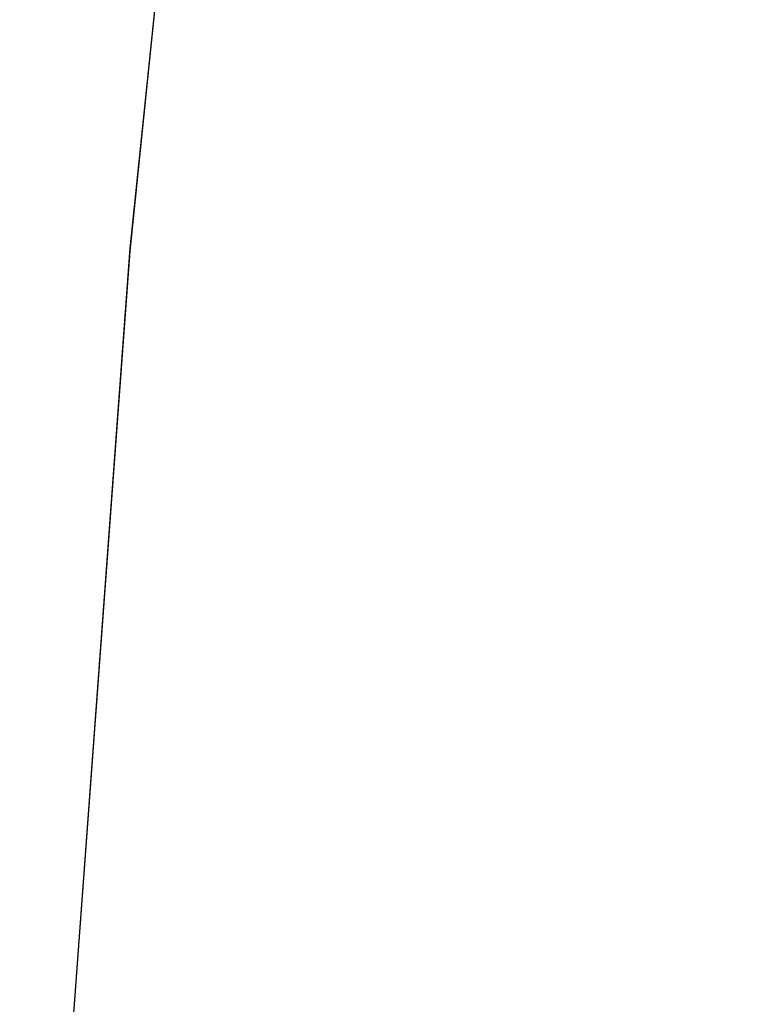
# Model space of a CAD drawing. Header units: metres. Extents: x 209848 to 209928, y 1182430 to 1182563.
# Tile 906 of 1056: x 209849.82 to 209850.064, y 1182499.63 to 1182499.953. Entities that reach past the tile are written whole.
import ezdxf

# ---------------------------------------------------------------- set-up
doc = ezdxf.new("R2010")
doc.units = ezdxf.units.M
doc.header["$MEASUREMENT"] = 0
doc.linetypes.add('DGN Style 2', pattern=[15.036391, 9.021834, -6.014556])
doc.layers.get('0').update_dxf_attribs({"color": 254})

# ---------------------------------------------------------------- blocks, each defined once
blk = doc.blocks.new('ATTEMP')
at = {"color": 5, "linetype": 'Continuous', "flags": 128}
for points in [[(-10.03617, 0.00166), (-10.03212, 0.27182), (-10.01996, 0.54459), (-9.99972, 0.81802), (-9.9714, 1.09182), (-9.93503, 1.36573), (-9.89063, 1.63945), (-9.8382, 1.91272), (-9.77779, 2.18525), (-9.70941, 2.45677), (-9.63311, 2.72701), (-9.54893, 2.9957), (-9.45691, 3.26257), (-9.35711, 3.52735), (-9.24958, 3.78978), (-9.1344, 4.0496), (-9.01163, 4.30656), (-8.88137, 4.56039), (-8.74832, 4.80442), (-8.618, 5.04051), (-8.48761, 5.2758), (-8.35719, 5.51033)], [(-10.03617, 0.00165), (-10.03212, 0.27151), (-10.02, 0.54397), (-9.9998, 0.81708), (-9.97155, 1.09057), (-9.93526, 1.36416), (-9.89096, 1.63758), (-9.83865, 1.91054), (-9.77838, 2.18276), (-9.71016, 2.45399), (-9.63403, 2.72394), (-9.55004, 2.99234), (-9.45822, 3.25892), (-9.35865, 3.52343), (-9.25136, 3.7856), (-9.13643, 4.04517), (-9.01394, 4.30189), (-8.88397, 4.5555), (-8.74659, 4.80575), (-8.60191, 5.05241), (-8.45003, 5.29522)], [(-10.03617, 0.00165), (-10.03214, 0.27105), (-10.02005, 0.54303), (-9.99992, 0.81568), (-9.97177, 1.0887), (-9.93561, 1.36182), (-9.89145, 1.63477), (-9.83933, 1.90727), (-9.77925, 2.17905), (-9.71127, 2.44983), (-9.6354, 2.71933), (-9.55169, 2.98731), (-9.46019, 3.25348), (-9.36094, 3.51758), (-9.25402, 3.77936), (-9.13948, 4.03855), (-9.01739, 4.29491), (-8.88785, 4.54818), (-8.75093, 4.79811), (-8.60672, 5.04446), (-8.45534, 5.28699)], [(-10.03617, 0.00165), (-10.03213, 0.27138), (-10.02001, 0.5437), (-9.99984, 0.81668), (-9.97161, 1.09004), (-9.93536, 1.36349), (-9.8911, 1.63678), (-9.83885, 1.9096), (-9.77863, 2.1817), (-9.71047, 2.4528), (-9.63442, 2.72262), (-9.55051, 2.9909), (-9.45879, 3.25737), (-9.3593, 3.52176), (-9.25212, 3.78382), (-9.13731, 4.04328), (-9.01493, 4.29989), (-8.88508, 4.5534), (-8.74783, 4.80357), (-8.60329, 5.05013), (-8.45155, 5.29287)], [(-10.03617, 0.00165), (-10.03213, 0.27131), (-10.02002, 0.54355), (-9.99986, 0.81645), (-9.97165, 1.08974), (-9.93542, 1.36312), (-9.89118, 1.63633), (-9.83895, 1.90909), (-9.77877, 2.18111), (-9.71065, 2.45214), (-9.63464, 2.72189), (-9.55077, 2.9901), (-9.4591, 3.2565), (-9.35967, 3.52083), (-9.25254, 3.78283), (-9.13779, 4.04223), (-9.01548, 4.29878), (-8.88569, 4.55224), (-8.74852, 4.80235), (-8.60405, 5.04887), (-8.45239, 5.29156)], [(-10.03617, 0.00165), (-10.03213, 0.2712), (-10.02003, 0.54334), (-9.99988, 0.81614), (-9.9717, 1.08932), (-9.93549, 1.3626), (-9.89129, 1.63571), (-9.8391, 1.90836), (-9.77896, 2.18029), (-9.7109, 2.45121), (-9.63494, 2.72087), (-9.55114, 2.98898), (-9.45953, 3.25529), (-9.36018, 3.51953), (-9.25313, 3.78144), (-9.13846, 4.04076), (-9.01624, 4.29723), (-8.88656, 4.55061), (-8.74948, 4.80065), (-8.60512, 5.0471), (-8.45357, 5.28973)], [(-10.03617, 0.00165), (-10.03214, 0.27105), (-10.02005, 0.54303), (-9.99992, 0.81568), (-9.97177, 1.0887), (-9.93561, 1.36182), (-9.89145, 1.63477), (-9.83933, 1.90727), (-9.77925, 2.17905), (-9.71127, 2.44983), (-9.6354, 2.71933), (-9.55169, 2.98731), (-9.46019, 3.25348), (-9.36094, 3.51758), (-9.25402, 3.77936), (-9.13948, 4.03855), (-9.01739, 4.29491), (-8.88785, 4.54818), (-8.75093, 4.79811), (-8.60672, 5.04446), (-8.45534, 5.28699)], [(-10.03617, 0.00165), (-10.03214, 0.27105), (-10.02005, 0.54303), (-9.99992, 0.81568), (-9.97177, 1.0887), (-9.93561, 1.36182), (-9.89145, 1.63477), (-9.83933, 1.90727), (-9.77925, 2.17905), (-9.71127, 2.44983), (-9.6354, 2.71933), (-9.55169, 2.98731), (-9.46019, 3.25348), (-9.36094, 3.51758), (-9.25402, 3.77936), (-9.13948, 4.03855), (-9.01739, 4.29491), (-8.88785, 4.54818), (-8.75093, 4.79811), (-8.60672, 5.04446), (-8.45534, 5.28699)]]:
    blk.add_lwpolyline(points, dxfattribs=at)

msp = doc.modelspace()

# ---------------------------------------------------------------- block references
at = {"color": 1, "linetype": 'DGN Style 2'}
msp.add_blockref('ATTEMP', (209859.85591, 1182499.06107), dxfattribs=at)

doc.saveas('drawing.dxf')
